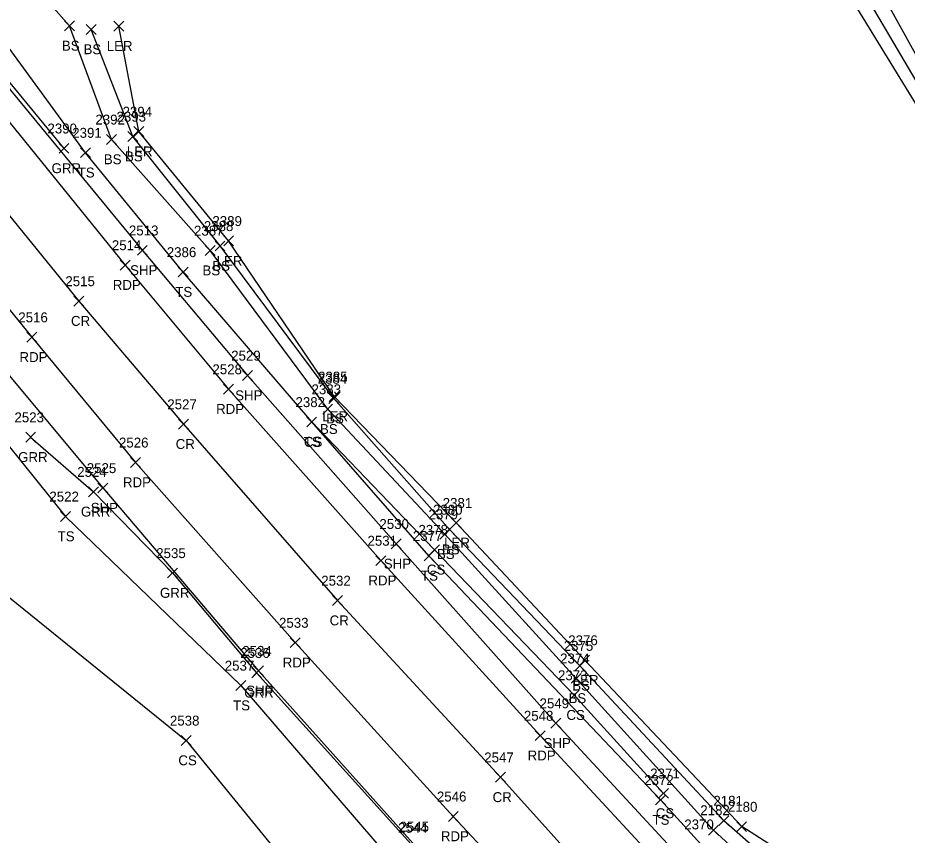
# Model space of a CAD drawing. Extents: x 1647574 to 1652703, y 212895 to 228670.
# Drawn here: x 1647862.9 to 1648042.1, y 228081.7 to 228246.4 of the extents above; entities that cross this region are included whole.
import ezdxf

# ---------------------------------------------------------------- set-up
doc = ezdxf.new("R2010")
doc.units = 0
for name, color, linetype in [('L_A', 7, 'Continuous'), ('L_I', 7, 'Continuous'), ('L_TIC', 7, 'Continuous'), ('LARO', 7, 'Continuous'), ('LAWA', 7, 'Continuous'), ('LELB', 7, 'Continuous'), ('P_A', 7, 'Continuous'), ('P_I', 7, 'Continuous'), ('P_TIC', 7, 'Continuous'), ('PET', 7, 'Continuous'), ('PRC', 7, 'Continuous'), ('PSP', 7, 'Continuous'), ('R_A', 7, 'Continuous'), ('R_I', 7, 'Continuous'), ('R_TIC', 7, 'Continuous'), ('RGR', 7, 'Continuous')]:
    doc.layers.add(name, color=color, linetype=linetype)

msp = doc.modelspace()

# ---------------------------------------------------------------- linework, layer by layer
at = {"layer": 'L_TIC'}
for points in [[(1647872.34, 228243.82), (1647874.34, 228245.82)], [(1647874.34, 228243.82), (1647872.34, 228245.82)], [(1647876.7, 228243.1), (1647878.7, 228245.1)], [(1647878.7, 228243.1), (1647876.7, 228245.1)], [(1647882.24, 228243.76), (1647884.24, 228245.76)], [(1647884.24, 228243.76), (1647882.24, 228245.76)], [(1647886.27, 228222.51), (1647888.27, 228224.51)], [(1647888.27, 228222.51), (1647886.27, 228224.51)], [(1647880.79, 228220.93), (1647882.79, 228222.93)], [(1647882.79, 228220.93), (1647880.79, 228222.93)], [(1647885.05, 228221.52), (1647887.05, 228223.52)], [(1647887.05, 228221.52), (1647885.05, 228223.52)], [(1647875.56, 228218.26), (1647877.56, 228220.26)], [(1647877.56, 228218.26), (1647875.56, 228220.26)], [(1647902.64, 228199.46), (1647904.64, 228201.46)], [(1647904.64, 228199.46), (1647902.64, 228201.46)], [(1647904.38, 228200.47), (1647906.38, 228202.47)], [(1647906.38, 228200.47), (1647904.38, 228202.47)], [(1647900.66, 228198.54), (1647902.66, 228200.54)], [(1647902.66, 228198.54), (1647900.66, 228200.54)], [(1647895.22, 228194.21), (1647897.22, 228196.21)], [(1647897.22, 228194.21), (1647895.22, 228196.21)], [(1647925.65, 228169.13), (1647927.65, 228171.13)], [(1647927.65, 228169.13), (1647925.65, 228171.13)], [(1647925.59, 228168.7), (1647927.59, 228170.7)], [(1647927.59, 228168.7), (1647925.59, 228170.7)], [(1647924.34, 228166.57), (1647926.34, 228168.57)], [(1647926.34, 228166.57), (1647924.34, 228168.57)], [(1647921.11, 228163.99), (1647923.11, 228165.99)], [(1647923.11, 228163.99), (1647921.11, 228165.99)], [(1647921.11, 228163.99), (1647923.11, 228165.99)], [(1647923.11, 228163.99), (1647921.11, 228165.99)], [(1647871.52, 228144.96), (1647873.52, 228146.96)], [(1647873.52, 228144.96), (1647871.52, 228146.96)], [(1647950.2, 228143.67), (1647952.2, 228145.67)], [(1647952.2, 228143.67), (1647950.2, 228145.67)], [(1647948.91, 228142.31), (1647950.91, 228144.31)], [(1647950.91, 228142.31), (1647948.91, 228144.31)], [(1647947.91, 228141.38), (1647949.91, 228143.38)], [(1647949.91, 228141.38), (1647947.91, 228143.38)], [(1647945.88, 228138.25), (1647947.88, 228140.25)], [(1647947.88, 228138.25), (1647945.88, 228140.25)], [(1647944.75, 228137.02), (1647946.75, 228139.02)], [(1647946.75, 228137.02), (1647944.75, 228139.02)], [(1647976.12, 228116), (1647978.12, 228118)], [(1647978.12, 228116), (1647976.12, 228118)], [(1647975.16, 228114.87), (1647977.16, 228116.87)], [(1647977.16, 228114.87), (1647975.16, 228116.87)], [(1647975.16, 228114.87), (1647977.16, 228116.87)], [(1647977.16, 228114.87), (1647975.16, 228116.87)], [(1647974.42, 228112.33), (1647976.42, 228114.33)], [(1647976.42, 228112.33), (1647974.42, 228114.33)], [(1647974.42, 228112.33), (1647976.42, 228114.33)], [(1647976.42, 228112.33), (1647974.42, 228114.33)], [(1647906.86, 228110.88), (1647908.86, 228112.88)], [(1647908.86, 228110.88), (1647906.86, 228112.88)], [(1647974, 228108.95), (1647976, 228110.95)], [(1647976, 228108.95), (1647974, 228110.95)], [(1647895.81, 228099.81), (1647897.81, 228101.81)], [(1647897.81, 228099.81), (1647895.81, 228101.81)], [(1647992.01, 228089.15), (1647994.01, 228091.15)], [(1647994.01, 228089.15), (1647992.01, 228091.15)], [(1647991.37, 228087.82), (1647993.37, 228089.82)], [(1647993.37, 228087.82), (1647991.37, 228089.82)], [(1648004.17, 228083.65), (1648006.17, 228085.65)], [(1648006.17, 228083.65), (1648004.17, 228085.65)], [(1648004.17, 228083.65), (1648006.17, 228085.65)], [(1648006.17, 228083.65), (1648004.17, 228085.65)], [(1648002.1, 228081.75), (1648004.1, 228083.75)], [(1648004.1, 228081.75), (1648002.1, 228083.75)], [(1648002.1, 228081.75), (1648004.1, 228083.75)], [(1648004.1, 228081.75), (1648002.1, 228083.75)], [(1648007.75, 228082.44), (1648009.75, 228084.44)], [(1648009.75, 228082.44), (1648007.75, 228084.44)], [(1648007.75, 228082.44), (1648009.75, 228084.44)], [(1648009.75, 228082.44), (1648007.75, 228084.44)]]:
    msp.add_lwpolyline(points, dxfattribs=at)
at = {"layer": 'LARO'}
msp.add_lwpolyline([(1648008.75, 228083.44), (1647977.12, 228117), (1647951.2, 228144.67), (1647926.65, 228170.13), (1647905.38, 228201.47), (1647887.27, 228223.51), (1647883.24, 228244.76)], dxfattribs=at)
at = {"layer": 'LAWA'}
msp.add_lwpolyline([(1648003.3, 228303.1), (1648022.05, 228264.55), (1648045.55, 228226.26), (1648063.03, 228190.18), (1648079.22, 228154.91), (1648094.78, 228128.33), (1648111.3, 228097.1), (1648123.22, 228074.12), (1648113.65, 228051.27), (1648107.67, 228040.64), (1648095.83, 228036.5), (1648070.76, 228045.14), (1648046.97, 228061.07), (1648019.44, 228076.6), (1648008.75, 228083.44)], dxfattribs=at)
at = {"layer": 'LELB'}
for points in [[(1647856.99, 228640.62), (1647873.68, 228599.56), (1647891.2, 228556.85), (1647907.52, 228517.9), (1647923.71, 228480.87), (1647932.61, 228458), (1647947.17, 228430.71), (1647957.46, 228407.87), (1647973.05, 228375.23), (1647990.12, 228338.71), (1648007.66, 228306.18), (1648026.86, 228269.73), (1648050.03, 228227.83), (1648068.63, 228195.13), (1648090.12, 228158.96), (1648103.63, 228129.11), (1648111.3, 228097.1)], [(1647592.38, 228548.52), (1647616.85, 228509.4), (1647642.23, 228468.64), (1647665.77, 228432.45), (1647691.55, 228393.61), (1647720.45, 228352.14), (1647746.62, 228313.68), (1647775.06, 228276.05), (1647800.97, 228241.4), (1647827.4, 228208.97), (1647851.79, 228171.6), (1647872.52, 228145.96), (1647907.86, 228111.88), (1647938.63, 228076.15), (1647971.91, 228040.72), (1648003.63, 228006.75), (1648033.22, 227980.24), (1648063.53, 227950.22), (1648100.04, 227913.98), (1648124.17, 227891.35), (1648152.85, 227863.66)], [(1648221.55, 227860.25), (1648189.85, 227891.44), (1648160.7, 227918.22), (1648135.07, 227942.85), (1648106.35, 227969.74), (1648085.72, 227989.51), (1648064.87, 228009.71), (1648037.27, 228039.1), (1648017.95, 228060.31), (1648000.53, 228079.89), (1647992.37, 228088.82), (1647945.75, 228138.02), (1647922.11, 228164.99), (1647896.22, 228195.21), (1647876.56, 228219.26), (1647857.99, 228244.57), (1647835.09, 228273.26), (1647814.45, 228301.43), (1647791.61, 228332.49), (1647765.76, 228369.8)], [(1647975.42, 228113.33), (1647948.91, 228142.38), (1647925.34, 228167.57), (1647901.66, 228199.54), (1647881.79, 228221.93), (1647873.34, 228244.82), (1647841.57, 228280.58), (1647822.33, 228306.19), (1647799.54, 228340.09)], [(1648004.26, 228304.44), (1648024.17, 228267.19), (1648047.59, 228227.37), (1648066.19, 228193.06), (1648086.32, 228158.86), (1648094.78, 228128.33)], [(1647976.16, 228115.87), (1647949.91, 228143.31), (1647926.59, 228169.7), (1647903.64, 228200.46), (1647886.05, 228222.52), (1647877.7, 228244.1)], [(1647827.4, 228208.97), (1647838.21, 228162.69), (1647858.06, 228132.12), (1647896.81, 228100.81), (1647925, 228066.19), (1647963.3, 228032.63), (1647997.16, 228001.88), (1648025.04, 227970.26)], [(1647993.01, 228090.15), (1647975, 228109.95), (1647946.88, 228139.25), (1647922.11, 228164.99)], [(1648005.17, 228084.65), (1647976.16, 228115.87)], [(1648003.1, 228082.75), (1647975.42, 228113.33)], [(1648005.17, 228084.65), (1648023.65, 228068.5), (1648050.66, 228049.08), (1648084, 228027.44), (1648113.5, 228007.83), (1648147.29, 227982.73), (1648182.2, 227955.34), (1648213, 227923.38), (1648241.53, 227889), (1648267.07, 227861.14), (1648299.05, 227827.09), (1648330.77, 227794.94), (1648361.15, 227762.57), (1648392.5, 227731.8), (1648431.64, 227692.37), (1648464.56, 227657.5), (1648493.11, 227630.36), (1648521, 227603.29), (1648553.55, 227572.08), (1648564.74, 227563.33)], [(1648003.1, 228082.75), (1648021.4, 228065.95), (1648044.73, 228045.59), (1648079.17, 228018.19), (1648101.81, 227996.84), (1648138.98, 227971.46), (1648165.99, 227945.56), (1648168.81, 227943.47), (1648170.35, 227941.98), (1648172.46, 227939.54), (1648204.47, 227916.76), (1648236.47, 227884.75), (1648262.27, 227857.29), (1648293.8, 227821.06), (1648324.53, 227790.88), (1648359.53, 227760.77), (1648386.88, 227728.2), (1648427.75, 227689.04), (1648461.36, 227653.83), (1648490.92, 227628.14), (1648517.86, 227599.3), (1648549.31, 227568.74), (1648557.52, 227558.9)]]:
    msp.add_lwpolyline(points, dxfattribs=at)
at = {"layer": 'P_TIC'}
for points in [[(1647886.99, 228198.58), (1647888.99, 228200.58)], [(1647888.99, 228198.58), (1647886.99, 228200.58)], [(1647883.54, 228195.61), (1647885.54, 228197.61)], [(1647885.54, 228195.61), (1647883.54, 228197.61)], [(1647874.18, 228188.36), (1647876.18, 228190.36)], [(1647876.18, 228188.36), (1647874.18, 228190.36)], [(1647864.75, 228181.07), (1647866.75, 228183.07)], [(1647866.75, 228181.07), (1647864.75, 228183.07)], [(1647908.16, 228173.36), (1647910.16, 228175.36)], [(1647910.16, 228173.36), (1647908.16, 228175.36)], [(1647904.36, 228170.61), (1647906.36, 228172.61)], [(1647906.36, 228170.61), (1647904.36, 228172.61)], [(1647895.28, 228163.55), (1647897.28, 228165.55)], [(1647897.28, 228163.55), (1647895.28, 228165.55)], [(1647885.59, 228155.84), (1647887.59, 228157.84)], [(1647887.59, 228155.84), (1647885.59, 228157.84)], [(1647879.05, 228150.69), (1647881.05, 228152.69)], [(1647881.05, 228150.69), (1647879.05, 228152.69)], [(1647938.11, 228139.43), (1647940.11, 228141.43)], [(1647940.11, 228139.43), (1647938.11, 228141.43)], [(1647935.05, 228136.05), (1647937.05, 228138.05)], [(1647937.05, 228136.05), (1647935.05, 228138.05)], [(1647926.3, 228128), (1647928.3, 228130)], [(1647928.3, 228128), (1647926.3, 228130)], [(1647917.79, 228119.52), (1647919.79, 228121.52)], [(1647919.79, 228119.52), (1647917.79, 228121.52)], [(1647910.39, 228113.86), (1647912.39, 228115.86)], [(1647912.39, 228113.86), (1647910.39, 228115.86)], [(1647970.29, 228103.29), (1647972.29, 228105.29)], [(1647972.29, 228103.29), (1647970.29, 228105.29)], [(1647967.13, 228100.78), (1647969.13, 228102.78)], [(1647969.13, 228100.78), (1647967.13, 228102.78)], [(1647959.14, 228092.39), (1647961.14, 228094.39)], [(1647961.14, 228092.39), (1647959.14, 228094.39)], [(1647949.65, 228084.51), (1647951.65, 228086.51)], [(1647951.65, 228084.51), (1647949.65, 228086.51)]]:
    msp.add_lwpolyline(points, dxfattribs=at)
at = {"layer": 'PET'}
for points in [[(1647624.94, 228569.41), (1647649.21, 228527.47), (1647673.22, 228488.91), (1647696.93, 228451.78), (1647721.59, 228414.82), (1647750.94, 228372.42), (1647776.24, 228337.3), (1647805.83, 228297.37), (1647832.4, 228262.54), (1647856.48, 228231.21), (1647884.54, 228196.61), (1647905.36, 228171.61), (1647936.05, 228137.05), (1647968.13, 228101.78), (1648000.62, 228066.78), (1648032.05, 228033.93), (1648059.41, 228006.73), (1648091.46, 227975.16), (1648125.8, 227941.82), (1648150.48, 227917.83), (1648178.42, 227890.8), (1648211.42, 227859.5)], [(1647604.45, 228556.69), (1647628.71, 228515.19), (1647652.82, 228475.82), (1647676.57, 228438.99), (1647701.85, 228401.16), (1647731.05, 228358.87), (1647757.42, 228322.24), (1647786.09, 228283.45), (1647812.17, 228249.47), (1647837.79, 228216.43), (1647865.75, 228182.07), (1647886.59, 228156.84), (1647918.79, 228120.52), (1647950.65, 228085.51), (1647982.59, 228051.21), (1648015.36, 228017.19), (1648042.42, 227989.93), (1648074.79, 227958.23), (1648108.3, 227925.38), (1648133.94, 227900.99), (1648161.33, 227874), (1648195.37, 227841.29)]]:
    msp.add_lwpolyline(points, dxfattribs=at)
at = {"layer": 'PRC'}
msp.add_lwpolyline([(1647614.42, 228562.93), (1647639.11, 228521.49), (1647662.25, 228483.93), (1647686.86, 228445.65), (1647711.57, 228408.17), (1647741.08, 228365.61), (1647766.77, 228329.38), (1647796.38, 228290.42), (1647822.34, 228255.42), (1647847.07, 228223.95), (1647875.18, 228189.36), (1647896.28, 228164.55), (1647927.3, 228129), (1647960.14, 228093.39), (1647991.4, 228058.69), (1648023.58, 228025.48), (1648050.28, 227998.95), (1648083.25, 227966.07), (1648116.97, 227933.25), (1648141.83, 227909.42), (1648169.96, 227882.31), (1648203.11, 227850.91)], dxfattribs=at)
at = {"layer": 'PSP'}
for points in [[(1647628.26, 228570.75), (1647652.82, 228529.13), (1647676.53, 228490.5), (1647700.49, 228453.87), (1647725.49, 228416.6), (1647754.36, 228375.22), (1647780.12, 228339.14), (1647808.95, 228299.76), (1647835.07, 228264.93), (1647859.56, 228234.17), (1647887.99, 228199.58), (1647909.16, 228174.36), (1647939.11, 228140.43), (1647971.29, 228104.29), (1648003.79, 228069.19), (1648034.77, 228036.9), (1648061.92, 228008.73), (1648093.85, 227977.19), (1648128.78, 227943.39), (1648152.84, 227920.58), (1648182.1, 227892.86), (1648214.09, 227862.21)], [(1647596.43, 228551.5), (1647620.91, 228511.09), (1647645.89, 228471.01), (1647669.21, 228434.31), (1647694.48, 228395.88), (1647723.05, 228353.81), (1647749.97, 228316.14), (1647778.43, 228278.49), (1647805.04, 228244.32), (1647831.09, 228211.25), (1647859.09, 228176.79), (1647880.05, 228151.69), (1647911.39, 228114.86), (1647943.07, 228079.43), (1647975.63, 228043.94), (1648008.01, 228010.01), (1648035.23, 227982.73), (1648066.48, 227951.62), (1648101.77, 227917.71), (1648126.41, 227893.43), (1648154.83, 227866.39)]]:
    msp.add_lwpolyline(points, dxfattribs=at)
at = {"layer": 'R_TIC'}
for points in [[(1647871.21, 228219.13), (1647873.21, 228221.13)], [(1647873.21, 228219.13), (1647871.21, 228221.13)], [(1647864.49, 228160.92), (1647866.49, 228162.92)], [(1647866.49, 228160.92), (1647864.49, 228162.92)], [(1647877.13, 228149.93), (1647879.13, 228151.93)], [(1647879.13, 228149.93), (1647877.13, 228151.93)], [(1647893.05, 228133.56), (1647895.05, 228135.56)], [(1647895.05, 228133.56), (1647893.05, 228135.56)], [(1647910.02, 228113.45), (1647912.02, 228115.45)], [(1647912.02, 228113.45), (1647910.02, 228115.45)]]:
    msp.add_lwpolyline(points, dxfattribs=at)
at = {"layer": 'RGR'}
for points in [[(1647872.21, 228220.13), (1647853.85, 228242.39), (1647832.2, 228269.78), (1647810.41, 228298.89), (1647787.51, 228330.26), (1647760.73, 228367.58), (1647737.27, 228400.36), (1647709.77, 228441.1), (1647687.15, 228475.53), (1647662.92, 228514.56), (1647647.21, 228541.56), (1647632.88, 228573.93)], [(1647865.49, 228161.92), (1647878.13, 228150.93), (1647894.05, 228134.56), (1647911.02, 228114.45), (1647942.78, 228079.21), (1647975.45, 228043.65), (1648007.79, 228009.92), (1648035, 227982.37), (1648066.12, 227951.42), (1648101.39, 227917.28), (1648126.33, 227893.11), (1648154.55, 227866.07), (1648187.63, 227834.6), (1648220.62, 227803.48), (1648255.84, 227769.67), (1648291.58, 227736.13), (1648327.16, 227702.7), (1648358.85, 227673.4)]]:
    msp.add_lwpolyline(points, dxfattribs=at)

# ---------------------------------------------------------------- texts
at = {"layer": 'L_A'}
for s, p in [('BS', (1647871.78, 228239.82)), ('BS', (1647876.14, 228239.1)), ('LER', (1647880.82, 228239.76)), ('BS', (1647884.49, 228217.52)), ('LER', (1647884.86, 228218.51)), ('BS', (1647880.23, 228216.93)), ('TS', (1647874.97, 228214.26)), ('LER', (1647902.96, 228196.47)), ('BS', (1647900.1, 228194.54)), ('BS', (1647902.08, 228195.46)), ('TS', (1647894.63, 228190.21)), ('LER', (1647924.23, 228165.13)), ('BS', (1647925.03, 228164.7)), ('BS', (1647923.78, 228162.57)), ('TS', (1647920.52, 228159.99)), ('CS', (1647920.55, 228159.99)), ('TS', (1647870.93, 228140.96)), ('BS', (1647948.35, 228138.31)), ('LER', (1647948.79, 228139.67)), ('BS', (1647947.35, 228137.38)), ('TS', (1647944.15, 228133.02)), ('CS', (1647945.32, 228134.25)), ('LER', (1647974.71, 228112)), ('BS', (1647974.61, 228110.87)), ('BS', (1647974.61, 228110.87)), ('BS', (1647973.86, 228108.33)), ('BS', (1647973.86, 228108.33)), ('TS', (1647906.27, 228106.88)), ('CS', (1647973.44, 228104.95)), ('CS', (1647895.25, 228095.81)), ('CS', (1647991.45, 228085.15)), ('TS', (1647990.78, 228083.82))]:
    msp.add_text(s, height=2, dxfattribs=at).set_placement(p)
at = {"layer": 'L_I'}
for s, p in [('2394', (1647884.01, 228226.51)), ('2392', (1647878.53, 228224.93)), ('2393', (1647882.79, 228225.52)), ('2391', (1647873.87, 228222.26)), ('2388', (1647900.38, 228203.46)), ('2389', (1647902.11, 228204.47)), ('2387', (1647898.4, 228202.54)), ('2386', (1647892.91, 228198.21)), ('2384', (1647923.33, 228172.7)), ('2385', (1647923.39, 228173.13)), ('2383', (1647922.08, 228170.57)), ('2382', (1647918.85, 228167.99)), ('2382', (1647918.85, 228167.99)), ('2522', (1647869.26, 228148.96)), ('2381', (1647948.51, 228147.67)), ('2380', (1647946.56, 228146.31)), ('2379', (1647945.65, 228145.38)), ('2378', (1647943.62, 228142.25)), ('2377', (1647942.49, 228141.02)), ('2375', (1647972.9, 228118.87)), ('2375', (1647972.9, 228118.87)), ('2376', (1647973.81, 228120)), ('2374', (1647972.16, 228116.33)), ('2374', (1647972.16, 228116.33)), ('2537', (1647904.6, 228114.88)), ('2373', (1647971.74, 228112.95)), ('2538', (1647893.55, 228103.81)), ('2372', (1647989.11, 228091.82)), ('2371', (1647990.32, 228093.15)), ('2181', (1648003.05, 228087.65)), ('2181', (1648003.05, 228087.65)), ('2180', (1648005.97, 228086.44)), ('2180', (1648005.97, 228086.44)), ('2182', (1648000.41, 228085.75)), ('2182', (1648000.41, 228085.75)), ('2370', (1647997.19, 228082.89))]:
    msp.add_text(s, height=2, dxfattribs=at).set_placement(p)
at = {"layer": 'P_A'}
for s, p in [('SHP', (1647885.52, 228194.58)), ('RDP', (1647882.03, 228191.61)), ('CR', (1647873.61, 228184.36)), ('RDP', (1647863.24, 228177.07)), ('SHP', (1647906.69, 228169.36)), ('RDP', (1647902.85, 228166.61)), ('CR', (1647894.71, 228159.55)), ('RDP', (1647884.08, 228151.84)), ('SHP', (1647877.59, 228146.69)), ('SHP', (1647936.64, 228135.43)), ('RDP', (1647933.54, 228132.05)), ('CR', (1647925.73, 228124)), ('RDP', (1647916.28, 228115.52)), ('SHP', (1647908.93, 228109.86)), ('SHP', (1647968.83, 228099.29)), ('RDP', (1647965.62, 228096.78)), ('CR', (1647958.57, 228088.39)), ('RDP', (1647948.14, 228080.51))]:
    msp.add_text(s, height=2, dxfattribs=at).set_placement(p)
at = {"layer": 'P_I'}
for s, p in [('2513', (1647885.29, 228202.58)), ('2514', (1647881.85, 228199.61)), ('2515', (1647872.48, 228192.36)), ('2516', (1647863, 228185.07)), ('2529', (1647905.89, 228177.36)), ('2528', (1647902.11, 228174.61)), ('2527', (1647893.02, 228167.55)), ('2526', (1647883.28, 228159.84)), ('2525', (1647876.79, 228154.69)), ('2530', (1647935.76, 228143.43)), ('2531', (1647933.36, 228140.05)), ('2532', (1647924.04, 228132)), ('2533', (1647915.53, 228123.52)), ('2534', (1647908.13, 228117.86)), ('2549', (1647968.03, 228107.29)), ('2548', (1647964.87, 228104.78)), ('2547', (1647956.88, 228096.39)), ('2546', (1647947.34, 228088.51)), ('2545', (1647939.81, 228082.43))]:
    msp.add_text(s, height=2, dxfattribs=at).set_placement(p)
at = {"layer": 'R_A'}
for p in [(1647869.7, 228215.13), (1647862.97, 228156.92), (1647875.61, 228145.93), (1647891.54, 228129.56), (1647908.51, 228109.45)]:
    msp.add_text('GRR', height=2, dxfattribs=at).set_placement(p)
at = {"layer": 'R_I'}
for s, p in [('2390', (1647868.87, 228223.13)), ('2523', (1647862.23, 228164.92)), ('2524', (1647874.87, 228153.93)), ('2535', (1647890.79, 228137.56)), ('2536', (1647907.71, 228117.45)), ('2544', (1647939.52, 228082.21))]:
    msp.add_text(s, height=2, dxfattribs=at).set_placement(p)

doc.saveas('drawing.dxf')
